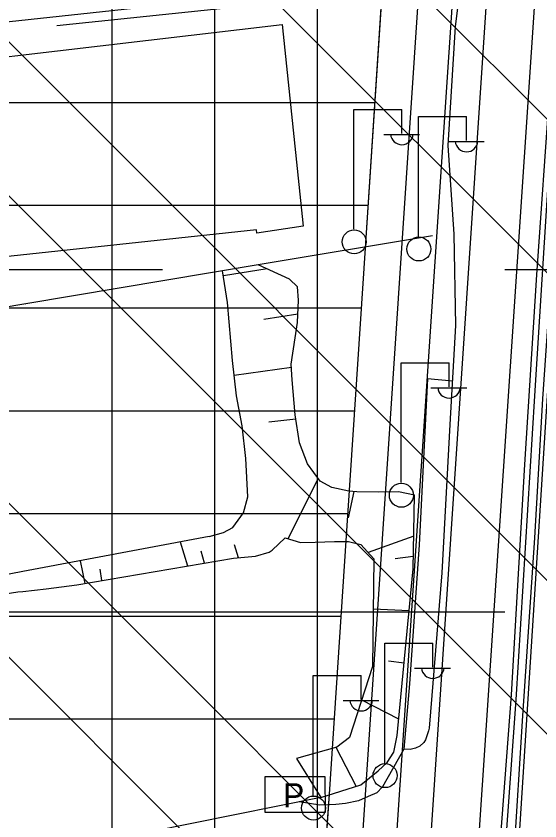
# Model space of a CAD drawing. Extents: x 417995 to 421451, y 4454518 to 4458015.
# Drawn here: x 420261.1 to 420337.6, y 4457026.4 to 4457143.9 of the extents above; entities that cross this region are included whole.
import ezdxf

# ---------------------------------------------------------------- set-up
doc = ezdxf.new("R2010")
doc.units = 0
for name, color, linetype in [('ADAKENARI', 7, 'Continuous'), ('B_Imalat', 7, 'Continuous'), ('KALDIRIM_FAT', 7, 'Continuous'), ('PL_TİCARET', 7, 'Continuous'), ('RAYLI_TOPLU_TAŞIMA_HATTI', 7, 'Continuous'), ('S_Elektrik_Diregi', 7, 'Continuous'), ('S_Pano', 7, 'Continuous'), ('Sev_Sevalti', 7, 'Continuous'), ('Sev_Sevustu', 7, 'Continuous'), ('Sev_Tarama', 7, 'Continuous'), ('Sinir_Duvar_tek_tarafa_ait', 7, 'Continuous'), ('Sinir_Ist_Duvari', 7, 'Continuous'), ('SN_TR_SIVILASMA', 7, 'Continuous'), ('SN_TR_TASKIN', 7, 'Continuous'), ('TRFAT_TİCARET', 7, 'Continuous'), ('Y_Cadde_Yol', 7, 'Continuous'), ('Yol_Insaat', 7, 'Continuous'), ('Yol_Kaldirim_kenari_bordurtasi', 7, 'Continuous'), ('Yol_Sose', 7, 'Continuous')]:
    doc.layers.add(name, color=color, linetype=linetype)

msp = doc.modelspace()

# ---------------------------------------------------------------- linework, layer by layer
at = {"layer": 'ADAKENARI'}
for p, q in [((420314.57, 4457148.57), (420312.03, 4457109.99)), ((420312.03, 4457109.99), (420309.51, 4457071.68)), ((420309.51, 4457071.68), (420306.79, 4457030.29)), ((420306.79, 4457030.29), (420301.87, 4456959.19))]:
    msp.add_line(p, q, dxfattribs=at)
at = {"layer": 'B_Imalat'}
for points in [[(420280.25, 4457156.29), (420249.19, 4457153.5), (420235.33, 4457151.66), (420225.27, 4457150.63), (420224.61, 4457157.62), (420187.51, 4457155.69), (420190.83, 4457135.62), (420281.39, 4457145.39), (420280.95, 4457150.06), (420280.25, 4457156.29)], [(420220.98, 4457133.4), (420299.94, 4457142.64), (420303.01, 4457113.21), (420296.22, 4457112.17), (420296.2, 4457112.66), (420224.01, 4457104.93)]]:
    msp.add_lwpolyline(points, close=True, dxfattribs=at)
at = {"layer": 'KALDIRIM_FAT'}
for p, q in [((420343.18, 4457347.73), (420272.58, 4456286.94)), ((420333.21, 4457348.39), (420308.66, 4456979.57)), ((420338.2, 4457348.06), (420313.75, 4456980.79)), ((420350.17, 4457347.26), (420279.44, 4456284.59))]:
    msp.add_line(p, q, dxfattribs=at)
at = {"layer": 'PL_TİCARET'}
msp.add_lwpolyline([(420314.57, 4457148.57), (420312.03, 4457109.99), (420309.51, 4457071.68), (420306.79, 4457030.29), (420301.87, 4456959.19)], dxfattribs=at)
at = {"layer": 'RAYLI_TOPLU_TAŞIMA_HATTI'}
msp.add_line((420320.89, 4456807.75), (420342.5, 4457148.84), dxfattribs=at)
at = {"layer": 'S_Elektrik_Diregi'}
for p, q in [((420310.42, 4457112.75), (420310.42, 4457130.25)), ((420310.42, 4457130.25), (420317.42, 4457130.25)), ((420317.42, 4457126.75), (420317.42, 4457130.25)), ((420319.86, 4457111.71), (420319.86, 4457129.21)), ((420319.86, 4457129.21), (420326.86, 4457129.21)), ((420326.86, 4457125.71), (420326.86, 4457129.21)), ((420314.76, 4457126.61), (420320.01, 4457126.61)), ((420324.2, 4457125.57), (420329.45, 4457125.57)), ((420317.3, 4457075.76), (420317.3, 4457093.26)), ((420317.3, 4457093.26), (420324.3, 4457093.26)), ((420324.3, 4457089.76), (420324.3, 4457093.26)), ((420321.64, 4457089.62), (420326.89, 4457089.62)), ((420314.93, 4457034.82), (420314.93, 4457052.32)), ((420314.93, 4457052.32), (420321.93, 4457052.32)), ((420321.93, 4457048.82), (420321.93, 4457052.32)), ((420319.27, 4457048.68), (420324.52, 4457048.68)), ((420304.48, 4457030.09), (420304.48, 4457047.59)), ((420304.48, 4457047.59), (420311.48, 4457047.59)), ((420311.48, 4457044.09), (420311.48, 4457047.59)), ((420308.82, 4457043.95), (420314.07, 4457043.95))]:
    msp.add_line(p, q, dxfattribs=at)
for centre in [(420310.45, 4457110.91), (420319.9, 4457109.87), (420317.34, 4457073.92), (420314.96, 4457032.99), (420304.51, 4457028.26)]:
    msp.add_circle(centre, 1.75, dxfattribs=at)
for centre in [(420317.42, 4457126.76), (420326.86, 4457125.72), (420324.3, 4457089.77), (420321.93, 4457048.84), (420311.48, 4457044.1)]:
    msp.add_arc(centre, 1.66, 184.8384, 355.1464, dxfattribs=at)
at = {"layer": 'S_Pano'}
msp.add_lwpolyline([(420297.43, 4457032.85), (420306.18, 4457032.87), (420306.2, 4457027.62), (420297.45, 4457027.6)], close=True, dxfattribs=at)
at = {"layer": 'Sev_Sevalti'}
for points in [[(420289.28, 4457067.88), (420291.37, 4457068.49), (420292.72, 4457069.19), (420294.28, 4457071.34), (420294.91, 4457073.69), (420294.62, 4457079.31), (420294.07, 4457084.07), (420293.27, 4457088.44), (420292.67, 4457093.6), (420291.97, 4457102.06), (420291.23, 4457106.68)], [(420289.28, 4457067.88), (420262.07, 4457062.77)], [(420300.38, 4457067.7), (420302.62, 4457067.02), (420304.73, 4457067.07), (420307.58, 4457067.18), (420309.61, 4457067.18), (420311.44, 4457066.73), (420313.31, 4457064.62), (420313.13, 4457048.9), (420309.78, 4457038.54), (420307.9, 4457037.14), (420302.04, 4457035.5)], [(420262.07, 4457062.77), (420254.98, 4457061.44)]]:
    msp.add_lwpolyline(points, dxfattribs=at)
at = {"layer": 'Sev_Sevustu'}
for points in [[(420302.04, 4457035.5), (420305.57, 4457029.8), (420311.42, 4457031.65), (420313.96, 4457033.7), (420315.28, 4457034.89), (420316.23, 4457036.41), (420316.72, 4457038.84), (420317.8, 4457050.05), (420319.04, 4457063.18), (420319.27, 4457073.93), (420316.9, 4457074.4), (420313.97, 4457074.38), (420310.83, 4457074.41), (420309.68, 4457074.51), (420307.17, 4457075.05), (420305.46, 4457075.98), (420303.65, 4457078.49), (420302.46, 4457081.59), (420301.82, 4457085.65), (420301.41, 4457090.75), (420301.24, 4457093.05), (420302.16, 4457099.12), (420302.33, 4457102.4), (420302.16, 4457104.37), (420301, 4457105.48), (420296.44, 4457107.55), (420291.23, 4457106.68)], [(420258.19, 4457059.33), (420261.32, 4457059.81), (420262.04, 4457059.89), (420265.45, 4457060.26), (420269.92, 4457060.84), (420292.84, 4457064.72), (420296.02, 4457065.01), (420298.05, 4457065.62), (420298.49, 4457065.91), (420300.38, 4457067.7)]]:
    msp.add_lwpolyline(points, dxfattribs=at)
at = {"layer": 'Sev_Tarama'}
for p, q in [((420297.72, 4457106.97), (420291.34, 4457105.97)), ((420302.23, 4457100.36), (420297.23, 4457099.59)), ((420301.28, 4457092.58), (420292.92, 4457091.42)), ((420301.92, 4457085.02), (420297.98, 4457084.6)), ((420305.19, 4457076.35), (420300.77, 4457067.58)), ((420310.38, 4457074.45), (420309.56, 4457070.62)), ((420319.15, 4457067.93), (420312.49, 4457065.54)), ((420286.15, 4457063.59), (420285.09, 4457067.09)), ((420288.61, 4457064), (420288.1, 4457065.78)), ((420293.55, 4457064.78), (420292.97, 4457066.68)), ((420319.08, 4457064.96), (420316.42, 4457064.65)), ((420271.15, 4457061.05), (420270.48, 4457064.35)), ((420273.61, 4457061.46), (420273.33, 4457063.15)), ((420318.46, 4457057.03), (420313.22, 4457057.29)), ((420317.74, 4457049.43), (420315.44, 4457049.72)), ((420316.95, 4457041.25), (420311.55, 4457044.01)), ((420310.74, 4457031.43), (420307.8, 4457037.11))]:
    msp.add_line(p, q, dxfattribs=at)
at = {"layer": 'Sinir_Duvar_tek_tarafa_ait'}
for points in [[(420324.07, 4456895.09), (420325.44, 4456918.16), (420327.98, 4456957.11), (420330.25, 4456989.04), (420332.52, 4457021.79), (420334.11, 4457044.06), (420336.82, 4457088.45), (420339, 4457122.38), (420341.83, 4457162.96), (420343.58, 4457190.78)], [(420321.9, 4457111.81), (420296.44, 4457107.55)]]:
    msp.add_lwpolyline(points, dxfattribs=at)
at = {"layer": 'Sinir_Ist_Duvari'}
for points in [[(420267.03, 4457142.48), (420312.38, 4457147.26)], [(420296.44, 4457107.55), (420262.48, 4457101.85)], [(420262.48, 4457101.85), (420219.21, 4457094.57)], [(420262.48, 4457101.77), (420262.48, 4457101.77)], [(420305.57, 4457029.8), (420261.63, 4457020.96)]]:
    msp.add_lwpolyline(points, dxfattribs=at)
at = {"layer": 'SN_TR_SIVILASMA'}
for p, q in [((421278.81, 4456188.63), (420012.21, 4457455.23)), ((421278.58, 4456166.41), (420006.13, 4457438.86)), ((421278.12, 4456121.97), (419993.97, 4457406.12)), ((421277.88, 4456099.75), (419987.89, 4457389.75)), ((421277.42, 4456055.31), (419975.73, 4457357.01)), ((421277.19, 4456033.09), (419969.65, 4457340.64))]:
    msp.add_line(p, q, dxfattribs=at)
at = {"layer": 'SN_TR_TASKIN'}
for p, q in [((420182.43, 4457106.9), (420282.43, 4457106.9)), ((420332.43, 4457106.9), (420432.43, 4457106.9)), ((420232.43, 4457056.9), (420332.43, 4457056.9))]:
    msp.add_line(p, q, dxfattribs=at)
at = {"layer": 'TRFAT_TİCARET'}
for p, q in [((420275.09, 4456956.48), (420275.09, 4457362.79)), ((420290.09, 4456958), (420290.09, 4457361.46)), ((420305.09, 4457005.71), (420305.09, 4457360.13)), ((420192.01, 4457131.26), (420313.43, 4457131.26)), ((420193.43, 4457116.26), (420312.44, 4457116.26)), ((420194.85, 4457101.26), (420311.46, 4457101.26)), ((420196.32, 4457086.26), (420310.47, 4457086.26)), ((420197.94, 4457071.26), (420309.48, 4457071.26)), ((420199.56, 4457056.26), (420308.5, 4457056.26)), ((420201.1, 4457041.26), (420307.51, 4457041.26))]:
    msp.add_line(p, q, dxfattribs=at)
at = {"layer": 'Yol_Insaat'}
msp.add_lwpolyline([(420342.47, 4457155.54), (420340.73, 4457129.26), (420339.64, 4457112.63), (420337.94, 4457088.02), (420336.78, 4457067.69), (420335.02, 4457041.71), (420333.74, 4457020.79), (420331.74, 4456992.79), (420329.93, 4456968.56), (420328.53, 4456945.7), (420326.76, 4456916.95), (420325.29, 4456892.27)], dxfattribs=at)
at = {"layer": 'Yol_Kaldirim_kenari_bordurtasi'}
for points in [[(420324.79, 4457090.6), (420321.16, 4457090.91), (420319.94, 4457066.7), (420318.51, 4457046.38), (420317.7, 4457036.86)], [(420317.7, 4457036.86), (420314.6, 4457031.36), (420313.77, 4457030.46), (420312.51, 4457029.96), (420311.1, 4457029.33), (420309.17, 4457028.91), (420307.76, 4457028.79), (420305.44, 4457028.68), (420302.43, 4457029.16)]]:
    msp.add_lwpolyline(points, dxfattribs=at)
at = {"layer": 'Yol_Sose'}
for points in [[(420341.92, 4457172.86), (420338.99, 4457133.05), (420337.08, 4457106.1), (420335.32, 4457078.43), (420333.38, 4457044.8), (420331.55, 4457020.36), (420329.25, 4456985.91), (420327.87, 4456959.55), (420324.55, 4456912.14), (420323.56, 4456894.97), (420321.29, 4456860.41), (420318.9, 4456825.37), (420317.08, 4456804.1), (420314.59, 4456771.68), (420312.09, 4456746.02), (420308.48, 4456709.89), (420306.01, 4456684.3), (420304.81, 4456659.88), (420302.69, 4456624.75), (420300.51, 4456591.12)], [(420327.39, 4457159.74), (420325.18, 4457142.33), (420324.13, 4457125), (420325, 4457112.02), (420325.23, 4457098.69), (420324.44, 4457084.25), (420323.25, 4457062.59), (420321.38, 4457039.9), (420321.31, 4457039.53)], [(420321.31, 4457039.53), (420320.88, 4457038.22), (420320.63, 4457037.84), (420320.02, 4457037.28), (420319.42, 4457037.01), (420318.65, 4457036.8), (420317.67, 4457036.87)]]:
    msp.add_lwpolyline(points, dxfattribs=at)

# ---------------------------------------------------------------- texts
at = {"layer": 'S_Pano'}
msp.add_text('P', height=3.5, rotation=0.1826, dxfattribs=at).set_placement((420300.05, 4457028.37))
at = {"layer": 'Y_Cadde_Yol'}
msp.add_text('Yeni Yalova Yolu Caddesi', height=10, rotation=87.1951, dxfattribs=at).set_placement((420345.68, 4456909.3))

doc.saveas('drawing.dxf')
